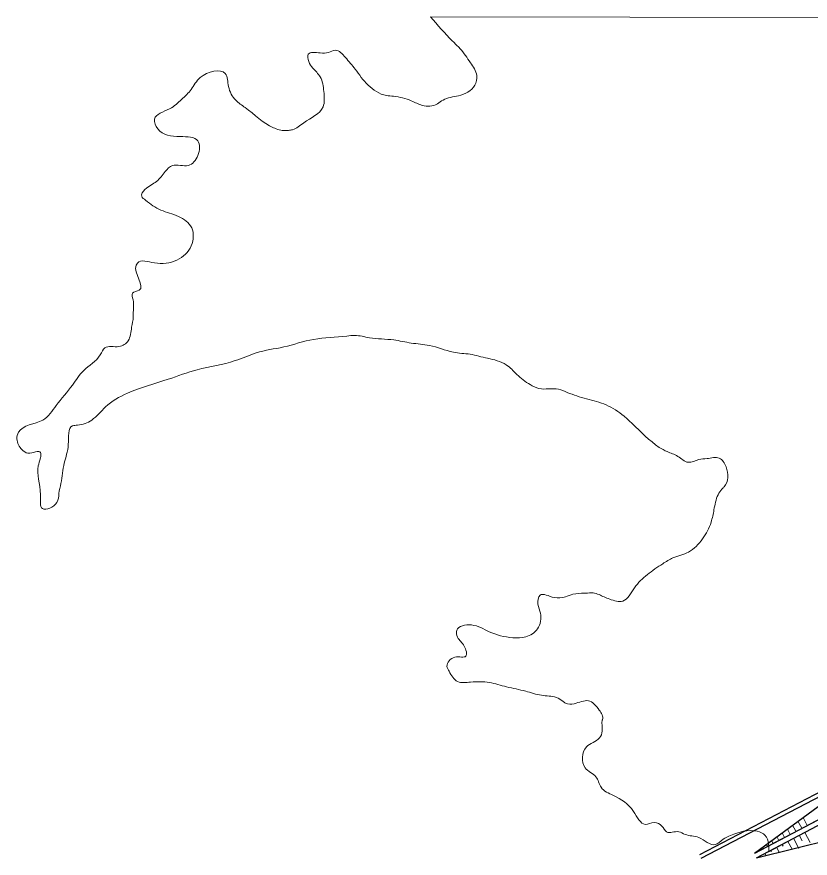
# Model space of a CAD drawing. Extents: x 553962 to 842807, y 8883888 to 9032388.
# Drawn here: x 797937.2 to 798324.4, y 9019970 to 9020380.6 of the extents above; entities that cross this region are included whole.
import ezdxf

# ---------------------------------------------------------------- set-up
doc = ezdxf.new("R2010")
doc.units = 0
doc.header["$LTSCALE"] = 200
doc.layers.add('25', color=7, linetype='Continuous', lineweight=13)

msp = doc.modelspace()

# ---------------------------------------------------------------- linework, layer by layer
at = {"layer": '25'}
for p, q in [((798139, 9020380.6), (798753.1, 9020379.5)), ((798709.9, 9020191.5), (798304.2, 9019973.1)), ((798320.2, 9019984.6), (798318.4, 9019988)), ((798322.9, 9019986), (798320.9, 9019989.8)), ((798327.1, 9019988.2), (798321.5, 9019985.3)), ((798314.6, 9019981.6), (798313.3, 9019984.2)), ((798317.4, 9019983.1), (798315.8, 9019986.1)), ((798321.5, 9019985.3), (798316, 9019982.3)), ((798320.4, 9019981.9), (798325.9, 9019984.8)), ((798309.1, 9019978.7), (798308.1, 9019980.5)), ((798309.3, 9019976.1), (798314.8, 9019979)), ((798311.8, 9019980.1), (798310.7, 9019982.3)), ((798314.8, 9019979), (798320.4, 9019981.9)), ((798316.2, 9019979.7), (798318.8, 9019974.7)), ((798319, 9019981.2), (798320.5, 9019978.4)), ((798321.7, 9019982.6), (798324.3, 9019977.6)), ((798300.7, 9019974.3), (798300.4, 9019974.8)), ((798303.5, 9019975.8), (798303, 9019976.7)), ((798306.3, 9019977.2), (798305.5, 9019978.6)), ((798307.9, 9019975.3), (798309.2, 9019972.9)), ((798310.6, 9019976.8), (798311.2, 9019975.8)), ((798313.5, 9019978.2), (798315.5, 9019974.4)), ((798298, 9019972.8), (798297.9, 9019973)), ((798299.5, 9019970.9), (798299.7, 9019970.6)), ((798302.3, 9019972.4), (798302.9, 9019971.3)), ((798305.1, 9019973.8), (798305.4, 9019973.2))]:
    msp.add_line(p, q, dxfattribs=at)
at = {"layer": '25', "lineweight": 25}
for p, q in [((798696.4, 9020194.3), (798270.3, 9019971.6)), ((798271.2, 9019970), (798697.3, 9020192.7)), ((798709.9, 9020190.1), (798297.1, 9019972.3)), ((798298.2, 9019970.2), (798711.1, 9020187.9))]:
    msp.add_line(p, q, dxfattribs=at)
for points in [[(798709.9, 9020190.1), (798629.3, 9020154.6), (798532.9, 9020110.5), (798501.7, 9020094.2), (798488.1, 9020087.8), (798444.2, 9020061.7), (798404.6, 9020038.9), (798335.5, 9020000.5), (798297.1, 9019972.3)], [(798298.2, 9019970.2), (798335, 9019979.3), (798414.7, 9020021.9), (798487.8, 9020057.9), (798563.3, 9020099.2), (798635.6, 9020140.6), (798711.1, 9020187.9)]]:
    msp.add_lwpolyline(points, dxfattribs=at)
at = {"layer": '25'}
for points in [[(798316, 9019982.3), (798310.4, 9019979.4), (798304.9, 9019976.5), (798299.3, 9019973.6)], [(798298.2, 9019970.2), (798303.7, 9019973.1), (798309.3, 9019976)]]:
    msp.add_lwpolyline(points, dxfattribs=at)
for points in [[(798102.3, 9020355.1), (798108.6, 9020347.3), (798117.5, 9020342.2), (798121, 9020341.8), (798129.7, 9020339.6), (798135, 9020337.4), (798142.4, 9020338.1), (798145.2, 9020340), (798152.7, 9020342.1), (798160.7, 9020347.2), (798161.6, 9020351.9), (798158.6, 9020358.2), (798153.4, 9020365.1), (798149.8, 9020368.8), (798139, 9020380.6)], [(798102.3, 9020355.1), (798108.6, 9020347.3), (798117.5, 9020342.2), (798121, 9020341.8), (798129.7, 9020339.6), (798135, 9020337.4), (798142.4, 9020338.1), (798145.2, 9020340), (798152.7, 9020342.1), (798160.7, 9020347.2), (798161.6, 9020351.9), (798158.6, 9020358.2), (798153.4, 9020365.1), (798149.8, 9020368.8), (798139, 9020380.6)], [(798158.4, 9020216), (798150.2, 9020217), (798138.5, 9020220.2), (798129.7, 9020221.4), (798121.1, 9020222.9), (798109.3, 9020224), (798102.1, 9020225.1), (798098.2, 9020224.8), (798082, 9020223.2), (798067.4, 9020219.5), (798054, 9020216.6), (798043.8, 9020212.8), (798025.2, 9020208.4), (798011, 9020203.7), (797991.1, 9020196.9), (797980.4, 9020190.2), (797973.7, 9020183.8), (797966.8, 9020181.3), (797964.4, 9020181), (797962.3, 9020171.9), (797960.3, 9020162.8), (797958.7, 9020152.9), (797957.7, 9020148), (797956.7, 9020143.6), (797949.7, 9020140.6), (797948.7, 9020147.3), (797947.6, 9020161.4), (797948.7, 9020165.3), (797948.8, 9020168), (797942.6, 9020167.7), (797939.7, 9020169.3), (797937.2, 9020174.6), (797938, 9020177.9), (797949.8, 9020183.8), (797956.4, 9020190.9), (797964.3, 9020200.9), (797969.8, 9020208), (797977.9, 9020215.7), (797980.1, 9020219), (797987, 9020219.7), (797991.5, 9020222.5), (797993.2, 9020229.1), (797994, 9020234.2), (797994, 9020235.7), (797993.9, 9020242.5), (797993.7, 9020245.8), (797996.8, 9020247.2), (797995.4, 9020259.4), (797996, 9020260.4), (798004.3, 9020260.5), (798022.3, 9020268.9), (798022.5, 9020277.6), (798016, 9020283.2), (798007.5, 9020286.3), (798003.6, 9020288.4), (798000, 9020291.1), (797998.1, 9020293), (797999.7, 9020296.3), (798005.4, 9020300.3), (798009.6, 9020305.1), (798013.1, 9020308), (798020.9, 9020308.1), (798025.5, 9020312.9), (798025.5, 9020320.1), (798016.9, 9020322.2), (798006, 9020325.9), (798004.4, 9020330.7), (798011.7, 9020335.7), (798017.6, 9020340.3), (798022.3, 9020345.2), (798026.7, 9020351), (798038.9, 9020352.9), (798040.5, 9020346.6), (798044, 9020339.9), (798048.6, 9020336.3), (798062.4, 9020326.5), (798068.2, 9020325.1), (798069.7, 9020325.2), (798071.7, 9020325.5), (798077.2, 9020328.9), (798086.6, 9020336.6), (798087, 9020344.1), (798085.2, 9020351.3), (798081.6, 9020355.6), (798079.6, 9020358.8), (798079.4, 9020362.3), (798085.2, 9020363), (798089.2, 9020363.2), (798092.6, 9020364.3), (798097.5, 9020360.8), (798102.3, 9020355.1)], [(798158.4, 9020216), (798150.2, 9020217), (798138.5, 9020220.2), (798129.7, 9020221.4), (798121.1, 9020222.9), (798109.3, 9020224), (798102.1, 9020225.1), (798098.2, 9020224.8), (798082, 9020223.2), (798067.4, 9020219.5), (798054, 9020216.6), (798043.8, 9020212.8), (798025.2, 9020208.4), (798011, 9020203.7), (797991.1, 9020196.9), (797980.4, 9020190.2), (797973.7, 9020183.8), (797966.8, 9020181.3), (797964.4, 9020181), (797962.3, 9020171.9), (797960.3, 9020162.8), (797958.7, 9020152.9), (797957.7, 9020148), (797956.7, 9020143.6), (797949.7, 9020140.6), (797948.7, 9020147.3), (797947.6, 9020161.4), (797948.7, 9020165.3), (797948.8, 9020168), (797942.6, 9020167.7), (797939.7, 9020169.3), (797937.2, 9020174.6), (797938, 9020177.9), (797949.8, 9020183.8), (797956.4, 9020190.9), (797964.3, 9020200.9), (797969.8, 9020208), (797977.9, 9020215.7), (797980.1, 9020219), (797987, 9020219.7), (797991.5, 9020222.5), (797993.2, 9020229.1), (797994, 9020234.2), (797994, 9020235.7), (797993.9, 9020242.5), (797993.7, 9020245.8), (797996.8, 9020247.2), (797995.4, 9020259.4), (797996, 9020260.4), (798004.3, 9020260.5), (798022.3, 9020268.9), (798022.5, 9020277.6), (798016, 9020283.2), (798007.5, 9020286.3), (798003.6, 9020288.4), (798000, 9020291.1), (797998.1, 9020293), (797999.7, 9020296.3), (798005.4, 9020300.3), (798009.6, 9020305.1), (798013.1, 9020308), (798020.9, 9020308.1), (798025.5, 9020312.9), (798025.5, 9020320.1), (798016.9, 9020322.2), (798006, 9020325.9), (798004.4, 9020330.7), (798011.7, 9020335.7), (798017.6, 9020340.3), (798022.3, 9020345.2), (798026.7, 9020351), (798038.9, 9020352.9), (798040.5, 9020346.6), (798044, 9020339.9), (798048.6, 9020336.3), (798062.4, 9020326.5), (798068.2, 9020325.1), (798069.7, 9020325.2), (798071.7, 9020325.5), (798077.2, 9020328.9), (798086.6, 9020336.6), (798087, 9020344.1), (798085.2, 9020351.3), (798081.6, 9020355.6), (798079.6, 9020358.8), (798079.4, 9020362.3), (798085.2, 9020363), (798089.2, 9020363.2), (798092.6, 9020364.3), (798097.5, 9020360.8), (798102.3, 9020355.1)], [(798304.2, 9019973.1), (798304, 9019976.9), (798302.3, 9019981.2), (798298.5, 9019983.1), (798285.5, 9019981.1), (798281.9, 9019979.2), (798278, 9019976.6), (798270, 9019980.1), (798263.3, 9019981.6), (798260.2, 9019982.9), (798254.3, 9019982.8), (798252, 9019985.7), (798248.3, 9019987.4), (798243.9, 9019986.5), (798238.2, 9019992.8), (798228.3, 9020000.6), (798222.3, 9020004.6), (798219.8, 9020009.7), (798214.5, 9020014.1), (798215.2, 9020024.3), (798221.5, 9020028.7), (798222.9, 9020032), (798222.9, 9020037.3), (798223, 9020037.6), (798221.4, 9020042.3), (798216.1, 9020046.8), (798209.2, 9020045.4), (798205, 9020045.6), (798203.6, 9020046.6), (798200.5, 9020048.4), (798193.2, 9020049.5), (798185.5, 9020051.5), (798176.2, 9020053.6), (798167.8, 9020055.7), (798158.6, 9020055.9), (798152.3, 9020056.2), (798148.1, 9020061.2), (798147.1, 9020063.6), (798151, 9020068.1), (798156.3, 9020068.6), (798155.5, 9020073.5), (798152.3, 9020077.8), (798151.9, 9020081.2), (798159, 9020083.8), (798167.7, 9020080.5), (798179.2, 9020077.6), (798185.6, 9020078), (798191.3, 9020081.9), (798192.7, 9020089.5), (798191.5, 9020094), (798192.5, 9020098.3), (798199.4, 9020097.2), (798204.9, 9020097.6), (798208.6, 9020098.8), (798214.1, 9020099.3), (798214.8, 9020099.3), (798218.4, 9020099.5), (798221.3, 9020098.6), (798226.5, 9020096.4), (798232.9, 9020095.5), (798238.6, 9020101.9), (798244.9, 9020108.4), (798252.4, 9020113.7), (798257.4, 9020116.5), (798265, 9020119.4), (798271.8, 9020125.8), (798276, 9020134), (798277.4, 9020140), (798279.4, 9020147.4), (798281.2, 9020150.1), (798282.4, 9020151.3), (798283.3, 9020161), (798280, 9020165.2), (798274, 9020165), (798270, 9020164.5), (798264.8, 9020163.2), (798259.8, 9020166.1), (798254.5, 9020168.4), (798250.7, 9020170.5), (798237.5, 9020182.1), (798233.5, 9020185.7), (798224.8, 9020191.2), (798215.2, 9020194.2), (798205.8, 9020197.3), (798201.5, 9020198.9), (798192, 9020199.2), (798187.7, 9020201.1), (798181.2, 9020206.1), (798176, 9020210.8), (798166.9, 9020214), (798158.4, 9020216)], [(798304.2, 9019973.1), (798304, 9019976.9), (798302.3, 9019981.2), (798298.5, 9019983.1), (798285.5, 9019981.1), (798281.9, 9019979.2), (798278, 9019976.6), (798270, 9019980.1), (798263.3, 9019981.6), (798260.2, 9019982.9), (798254.3, 9019982.8), (798252, 9019985.7), (798248.3, 9019987.4), (798243.9, 9019986.5), (798238.2, 9019992.8), (798228.3, 9020000.6), (798222.3, 9020004.6), (798219.8, 9020009.7), (798214.5, 9020014.1), (798215.2, 9020024.3), (798221.5, 9020028.7), (798222.9, 9020032), (798222.9, 9020037.3), (798223, 9020037.6), (798221.4, 9020042.3), (798216.1, 9020046.8), (798209.2, 9020045.4), (798205, 9020045.6), (798203.6, 9020046.6), (798200.5, 9020048.4), (798193.2, 9020049.5), (798185.5, 9020051.5), (798176.2, 9020053.6), (798167.8, 9020055.7), (798158.6, 9020055.9), (798152.3, 9020056.2), (798148.1, 9020061.2), (798147.1, 9020063.6), (798151, 9020068.1), (798156.3, 9020068.6), (798155.5, 9020073.5), (798152.3, 9020077.8), (798151.9, 9020081.2), (798159, 9020083.8), (798167.7, 9020080.5), (798179.2, 9020077.6), (798185.6, 9020078), (798191.3, 9020081.9), (798192.7, 9020089.5), (798191.5, 9020094), (798192.5, 9020098.3), (798199.4, 9020097.2), (798204.9, 9020097.6), (798208.6, 9020098.8), (798214.1, 9020099.3), (798214.8, 9020099.3), (798218.4, 9020099.5), (798221.3, 9020098.6), (798226.5, 9020096.4), (798232.9, 9020095.5), (798238.6, 9020101.9), (798244.9, 9020108.4), (798252.4, 9020113.7), (798257.4, 9020116.5), (798265, 9020119.4), (798271.8, 9020125.8), (798276, 9020134), (798277.4, 9020140), (798279.4, 9020147.4), (798281.2, 9020150.1), (798282.4, 9020151.3), (798283.3, 9020161), (798280, 9020165.2), (798274, 9020165), (798270, 9020164.5), (798264.8, 9020163.2), (798259.8, 9020166.1), (798254.5, 9020168.4), (798250.7, 9020170.5), (798237.5, 9020182.1), (798233.5, 9020185.7), (798224.8, 9020191.2), (798215.2, 9020194.2), (798205.8, 9020197.3), (798201.5, 9020198.9), (798192, 9020199.2), (798187.7, 9020201.1), (798181.2, 9020206.1), (798176, 9020210.8), (798166.9, 9020214), (798158.4, 9020216)]]:
    msp.add_spline(points, degree=3, dxfattribs=at)

doc.saveas('drawing.dxf')
